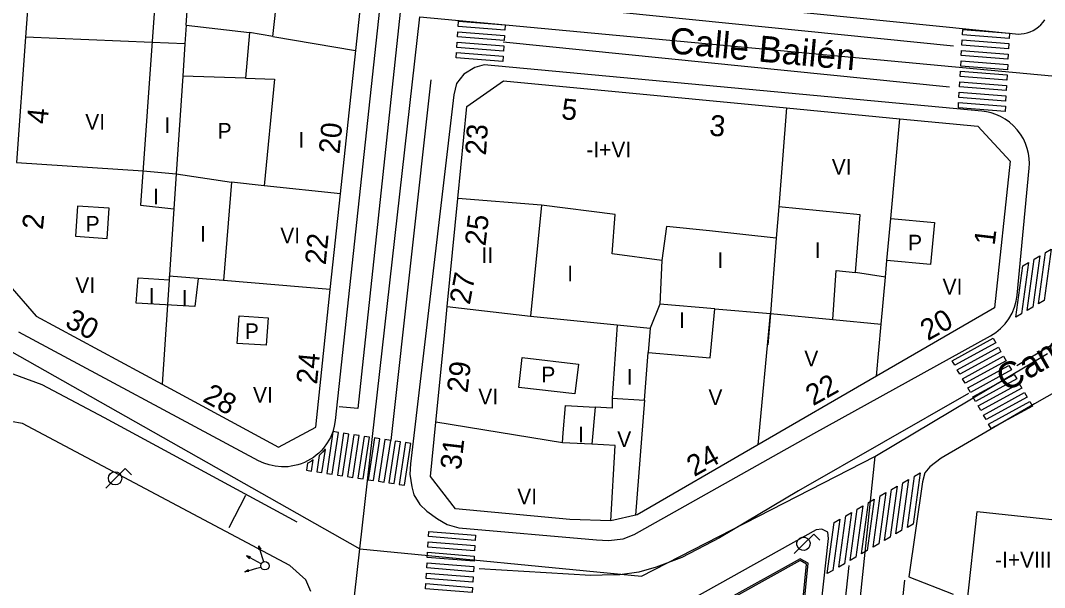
# Model space of a CAD drawing. Extents: x 282771 to 285132, y 4823109 to 4825496.
# Drawn here: x 283001.5 to 283099.5, y 4824148.8 to 4824203 of the extents above; entities that cross this region are included whole.
import ezdxf

# ---------------------------------------------------------------- set-up
doc = ezdxf.new("R2010")
doc.units = 0
for name, color, linetype in [('ACERA-BORDILLO', 7, 'Continuous'), ('ACERA-INTERIOR', 7, 'Continuous'), ('CALLE-EJE', 7, 'Continuous'), ('CALLE-TEXTO', 7, 'Continuous'), ('EDIFICIO', 7, 'Continuous'), ('FAROLA', 7, 'Continuous'), ('INTERIOR-EDIFICIO', 7, 'Continuous'), ('MEDIANERA', 7, 'Continuous'), ('NUM-LOCAL', 7, 'Continuous'), ('NUM-PORTAL', 7, 'Continuous'), ('PASO-PEATONES', 7, 'Continuous'), ('SEMAFORO', 7, 'Continuous'), ('SENAL-VIARIA', 7, 'Continuous'), ('TXT-ALTURA-EDIFICIO', 7, 'Continuous'), ('ZONA-VERDE', 7, 'Continuous')]:
    doc.layers.add(name, color=color, linetype=linetype)

msp = doc.modelspace()

# ---------------------------------------------------------------- linework, layer by layer
at = {"layer": 'ACERA-BORDILLO'}
for points in [[(283045.739, 4824295.551), (283031.636, 4824164.759), (283031.547, 4824164.236), (283031.394, 4824163.7), (283031.171, 4824163.16), (283030.874, 4824162.631), (283030.503, 4824162.125), (283030.289, 4824161.887), (283030.059, 4824161.66), (283029.812, 4824161.446), (283029.55, 4824161.248), (283029.274, 4824161.067), (283028.986, 4824160.905), (283028.688, 4824160.761), (283028.382, 4824160.638), (283028.07, 4824160.536), (283027.754, 4824160.454), (283027.436, 4824160.394), (283027.119, 4824160.355), (283026.492, 4824160.338), (283025.887, 4824160.397), (283025.317, 4824160.521), (283024.789, 4824160.702), (283024.309, 4824160.927), (283001.34, 4824173.227)], [(283048.805, 4824247.361), (283048.121, 4824246.234), (283047.775, 4824244.772), (283044.509, 4824211.272), (283044.479, 4824210.312), (283044.599, 4824209.222), (283045.329, 4824207.972), (283046.099, 4824207.262), (283047.069, 4824206.792), (283096.756, 4824201.744), (283097.027, 4824201.729), (283097.307, 4824201.739), (283097.594, 4824201.777), (283097.882, 4824201.844), (283098.168, 4824201.941), (283098.448, 4824202.069), (283098.715, 4824202.227), (283098.966, 4824202.413), (283099.197, 4824202.624), (283099.403, 4824202.856), (283099.582, 4824203.105)], [(283165.609, 4824204.325), (283115.561, 4824175.997), (283098.585, 4824166.359), (283089.637, 4824161.171), (283088.559, 4824160.345), (283088.077, 4824159.771), (283087.871, 4824158.922), (283086.542, 4824149.837), (283090.784, 4824148.176)], [(283093.538, 4824194.361), (283045.895, 4824198.774), (283044.999, 4824198.528), (283043.963, 4824197.895), (283043.26, 4824196.999), (283042.979, 4824195.927), (283038.851, 4824160.639), (283038.781, 4824159.638), (283038.974, 4824158.443), (283039.167, 4824157.652), (283039.729, 4824156.738), (283040.414, 4824156.088), (283041.415, 4824155.367), (283042.346, 4824154.823), (283043.474, 4824154.519), (283056.649, 4824153.353), (283057.789, 4824153.283), (283059.219, 4824153.443), (283060.259, 4824153.863), (283077.468, 4824163.542), (283094.368, 4824172.861), (283094.869, 4824173.177), (283095.338, 4824173.559), (283095.764, 4824174.002), (283096.135, 4824174.498), (283096.442, 4824175.035), (283096.678, 4824175.602), (283096.841, 4824176.185), (283096.932, 4824176.77), (283098.077, 4824188.911), (283098.1, 4824189.362), (283098.08, 4824189.828), (283098.014, 4824190.304), (283097.899, 4824190.783), (283097.734, 4824191.258), (283097.518, 4824191.721), (283097.253, 4824192.165), (283096.942, 4824192.581), (283096.589, 4824192.962), (283096.201, 4824193.303), (283095.784, 4824193.599), (283095.347, 4824193.847), (283094.896, 4824194.047), (283094.44, 4824194.198), (283093.985, 4824194.302), (283093.538, 4824194.361)], [(283029.299, 4824148.433), (283028.819, 4824149.543), (283027.308, 4824150.905), (283001.691, 4824164.492), (283000.576, 4824164.675), (282999.462, 4824164.518), (282998.465, 4824164.124), (282997.561, 4824163.403), (282996.958, 4824162.655), (282996.63, 4824161.868), (282996.473, 4824160.987)], [(283065.124, 4824027.983), (283078.872, 4824153.485), (283078.793, 4824154.089), (283078.229, 4824154.377), (283077.679, 4824154.325), (283062.443, 4824145.8), (283061.827, 4824145.433), (283060.647, 4824145.184), (283059.519, 4824145.184), (283039.531, 4824147.459)]]:
    msp.add_lwpolyline(points, dxfattribs=at)
at = {"layer": 'ACERA-INTERIOR'}
msp.add_lwpolyline([(283074.718, 4824128.752), (283076.928, 4824151.119), (283076.138, 4824151.541), (283061.389, 4824143.343)], dxfattribs=at)
at = {"layer": 'CALLE-EJE'}
for points in [[(283033.989, 4824152.512), (283039.739, 4824203.382)], [(283039.739, 4824203.382), (283102.648, 4824197.522)], [(282994.379, 4824174.892), (283033.989, 4824152.512)], [(283083.308, 4824161.332), (283099.818, 4824171.182)], [(283033.989, 4824152.512), (283060.952, 4824149.875), (283083.308, 4824161.332)], [(283083.308, 4824161.332), (283069.053, 4824025.318), (283068.049, 4823994.734)], [(283018.329, 4824013.574), (283033.989, 4824152.512)]]:
    msp.add_lwpolyline(points, dxfattribs=at)
at = {"layer": 'EDIFICIO'}
for points in [[(283000.309, 4824177.872), (283002.999, 4824174.762), (283015.079, 4824168.232), (283026.219, 4824162.222), (283029.779, 4824164.122), (283031.159, 4824177.302), (283032.129, 4824186.442), (283033.979, 4824203.712), (283034.509, 4824208.522), (283035.479, 4824217.292), (283036.419, 4824225.872), (283037.619, 4824236.722), (283038.723, 4824246.649), (283032.772, 4824247.414)], [(283003.569, 4824223.042), (283002.889, 4824213.642), (283001.999, 4824201.422), (283001.139, 4824189.442)], [(283083.458, 4824169.002), (283060.559, 4824155.763), (283058.029, 4824155.193), (283054.089, 4824155.303), (283043.169, 4824156.332), (283040.769, 4824159.402), (283041.279, 4824164.602), (283042.059, 4824172.562), (283042.359, 4824175.662), (283043.369, 4824186.002), (283044.239, 4824194.802), (283047.749, 4824197.262), (283074.848, 4824194.662), (283085.688, 4824193.622), (283093.158, 4824192.922), (283096.268, 4824189.572), (283094.748, 4824175.562), (283083.458, 4824169.002)], [(283092.118, 4824147.003), (283093.098, 4824156.062), (283106.218, 4824154.682), (283106.678, 4824159.062), (283115.678, 4824158.112), (283114.738, 4824149.203), (283110.068, 4824149.693), (283109.138, 4824140.883)]]:
    msp.add_lwpolyline(points, dxfattribs=at)
at = {"layer": 'FAROLA'}
for p, q in [((283011.539, 4824160.172), (283010.599, 4824159.242)), ((283012.129, 4824159.582), (283011.539, 4824160.172)), ((283010.599, 4824159.242), (283009.669, 4824158.302)), ((283077.446, 4824153.911), (283076.506, 4824152.981)), ((283078.036, 4824153.321), (283077.446, 4824153.911)), ((283076.506, 4824152.981), (283075.576, 4824152.041))]:
    msp.add_line(p, q, dxfattribs=at)
msp.add_circle((283010.559, 4824159.242), 0.637, dxfattribs=at)
msp.add_ellipse((283076.466, 4824152.981), major_axis=(0.621, -0.145), ratio=0.999983, dxfattribs=at)
at = {"layer": 'INTERIOR-EDIFICIO'}
for points in [[(283014.949, 4824212.732), (283013.005, 4824185.366), (283016.179, 4824185.002), (283015.725, 4824178.223)], [(283025.665, 4824201.492), (283026.529, 4824209.332)], [(283025.665, 4824201.492), (283023.419, 4824201.872), (283023.04, 4824197.501), (283025.819, 4824197.412), (283024.848, 4824187.218)], [(283024.848, 4824187.218), (283021.709, 4824187.552), (283020.95, 4824178.15), (283018.53, 4824178.351), (283018.209, 4824175.672), (283012.567, 4824175.993)], [(283006.959, 4824185.282), (283006.759, 4824182.402), (283009.789, 4824182.192), (283009.989, 4824185.072), (283006.959, 4824185.282)], [(283073.308, 4824175.012), (283079.288, 4824174.432), (283079.598, 4824179.102), (283081.448, 4824178.932), (283081.898, 4824184.442), (283074.108, 4824185.211), (283073.868, 4824182.212), (283067.468, 4824182.902), (283063.356, 4824183.339), (283062.899, 4824180.081), (283058.155, 4824180.71), (283058.441, 4824184.482), (283051.379, 4824185.362), (283050.325, 4824174.766), (283058.619, 4824173.932), (283058.159, 4824166.912), (283061.257, 4824166.732), (283061.614, 4824171.262), (283067.542, 4824170.777), (283067.981, 4824175.46), (283073.308, 4824175.012)], [(283088.998, 4824183.702), (283088.638, 4824179.702), (283084.458, 4824180.082), (283084.818, 4824184.082), (283088.998, 4824183.702)], [(283012.567, 4824175.993), (283012.779, 4824178.402), (283015.726, 4824178.222)], [(283015.749, 4824178.582), (283015.726, 4824178.222)], [(283025.209, 4824174.602), (283025.019, 4824171.962), (283022.259, 4824172.152), (283022.449, 4824174.792), (283025.209, 4824174.602)], [(283049.549, 4824170.802), (283054.919, 4824170.172), (283054.579, 4824167.312), (283049.209, 4824167.932), (283049.549, 4824170.802)], [(283053.389, 4824162.632), (283053.459, 4824163.582), (283053.689, 4824166.222), (283056.529, 4824166.051), (283056.199, 4824162.499), (283053.389, 4824162.632)]]:
    msp.add_lwpolyline(points, dxfattribs=at)
at = {"layer": 'MEDIANERA'}
for points in [[(283017.379, 4824202.592), (283017.909, 4824210.332)], [(283017.379, 4824202.592), (283017.249, 4824200.782)], [(283017.379, 4824202.592), (283023.42, 4824201.878)], [(283017.249, 4824200.782), (283014.109, 4824200.912), (283001.999, 4824201.422)], [(283017.249, 4824200.782), (283017.049, 4824197.692)], [(283025.665, 4824201.492), (283033.579, 4824200.152)], [(283017.049, 4824197.692), (283016.404, 4824188.353)], [(283023.04, 4824197.501), (283017.049, 4824197.692)], [(283074.848, 4824194.662), (283074.108, 4824185.211)], [(283084.818, 4824184.082), (283085.688, 4824193.622)], [(283001.139, 4824189.442), (283013.239, 4824188.662), (283016.404, 4824188.353)], [(283016.404, 4824188.353), (283016.179, 4824185.002)], [(283016.404, 4824188.353), (283021.709, 4824187.552)], [(283032.129, 4824186.442), (283024.848, 4824187.218)], [(283051.379, 4824185.362), (283043.369, 4824186.002)], [(283073.868, 4824182.212), (283073.308, 4824175.012)], [(283062.899, 4824180.081), (283062.729, 4824175.902)], [(283084.313, 4824178.472), (283084.458, 4824180.082)], [(283015.726, 4824178.222), (283015.57, 4824175.822)], [(283018.53, 4824178.351), (283015.749, 4824178.582)], [(283084.313, 4824178.472), (283081.448, 4824178.932)], [(283083.907, 4824173.972), (283084.313, 4824178.472)], [(283031.159, 4824177.302), (283020.95, 4824178.15)], [(283015.57, 4824175.822), (283015.079, 4824168.232)], [(283042.359, 4824175.662), (283050.325, 4824174.766)], [(283062.729, 4824175.902), (283061.799, 4824173.612)], [(283067.981, 4824175.46), (283062.729, 4824175.902)], [(283072.128, 4824162.432), (283073.308, 4824175.012), (283073.057, 4824172.023)], [(283079.288, 4824174.432), (283083.907, 4824173.972)], [(283058.619, 4824173.932), (283061.799, 4824173.612)], [(283061.799, 4824173.612), (283061.614, 4824171.262)], [(283083.458, 4824169.002), (283083.907, 4824173.972)], [(283058.159, 4824166.912), (283058.159, 4824165.952), (283056.529, 4824166.051)], [(283061.257, 4824166.732), (283060.391, 4824155.725)], [(283053.389, 4824162.632), (283041.279, 4824164.602)], [(283058.019, 4824155.193), (283058.429, 4824162.392), (283056.199, 4824162.499)]]:
    msp.add_lwpolyline(points, dxfattribs=at)
at = {"layer": 'PASO-PEATONES'}
for p, q in [((283031.394, 4824163.7), (283030.823, 4824159.714)), ((283031.347, 4824159.635), (283031.951, 4824163.626)), ((283031.397, 4824163.71), (283031.394, 4824163.7)), ((283031.951, 4824163.626), (283031.397, 4824163.71)), ((283032.446, 4824163.551), (283031.842, 4824159.56)), ((283032.336, 4824159.485), (283032.94, 4824163.476)), ((283032.94, 4824163.476), (283032.446, 4824163.551)), ((283033.435, 4824163.401), (283032.83, 4824159.41)), ((283033.325, 4824159.335), (283033.929, 4824163.326)), ((283033.929, 4824163.326), (283033.435, 4824163.401)), ((283034.423, 4824163.251), (283033.819, 4824159.261)), ((283034.313, 4824159.186), (283034.918, 4824163.176)), ((283034.918, 4824163.176), (283034.423, 4824163.251)), ((283035.412, 4824163.102), (283034.808, 4824159.111)), ((283035.302, 4824159.036), (283035.906, 4824163.027)), ((283035.906, 4824163.027), (283035.412, 4824163.102)), ((283036.401, 4824162.952), (283035.797, 4824158.961)), ((283036.323, 4824158.882), (283036.962, 4824162.867)), ((283036.962, 4824162.867), (283036.401, 4824162.952)), ((283037.389, 4824162.802), (283036.785, 4824158.812)), ((283037.28, 4824158.737), (283037.884, 4824162.727)), ((283037.884, 4824162.727), (283037.389, 4824162.802)), ((283038.378, 4824162.653), (283037.774, 4824158.662)), ((283038.268, 4824158.587), (283038.873, 4824162.578)), ((283038.873, 4824162.578), (283038.378, 4824162.653)), ((283030.359, 4824159.784), (283030.693, 4824161.994)), ((283028.977, 4824160.678), (283028.875, 4824160.009)), ((283029.37, 4824159.934), (283029.531, 4824160.997)), ((283029.531, 4824160.997), (283029.378, 4824160.897)), ((283030.102, 4824161.433), (283029.864, 4824159.859)), ((283028.875, 4824160.009), (283029.37, 4824159.934)), ((283029.864, 4824159.859), (283030.359, 4824159.784)), ((283030.823, 4824159.714), (283031.347, 4824159.635)), ((283031.842, 4824159.56), (283032.336, 4824159.485)), ((283032.83, 4824159.41), (283033.325, 4824159.335)), ((283033.819, 4824159.261), (283034.313, 4824159.186)), ((283034.808, 4824159.111), (283035.302, 4824159.036)), ((283035.797, 4824158.961), (283036.323, 4824158.882)), ((283036.785, 4824158.812), (283037.28, 4824158.737)), ((283037.774, 4824158.662), (283038.268, 4824158.587))]:
    msp.add_line(p, q, dxfattribs=at)
for points in [[(283047.869, 4824202.1), (283043.399, 4824202.455), (283043.427, 4824202.954), (283047.897, 4824202.599)], [(283047.813, 4824201.101), (283043.344, 4824201.456), (283043.372, 4824201.955), (283047.841, 4824201.6)], [(283096.159, 4824201.311), (283091.69, 4824201.666), (283091.718, 4824202.165), (283096.187, 4824201.81)], [(283047.757, 4824200.102), (283043.288, 4824200.457), (283043.315, 4824200.956), (283047.785, 4824200.602)], [(283096.103, 4824200.312), (283091.634, 4824200.667), (283091.662, 4824201.166), (283096.131, 4824200.811)], [(283047.701, 4824199.104), (283043.232, 4824199.458), (283043.26, 4824199.958), (283047.729, 4824199.603)], [(283096.047, 4824199.313), (283091.578, 4824199.668), (283091.606, 4824200.168), (283096.075, 4824199.813)], [(283095.991, 4824198.315), (283091.522, 4824198.67), (283091.55, 4824199.169), (283096.019, 4824198.814)], [(283095.935, 4824197.316), (283091.466, 4824197.671), (283091.494, 4824198.17), (283095.963, 4824197.815)], [(283095.879, 4824196.317), (283091.41, 4824196.672), (283091.438, 4824197.171), (283095.907, 4824196.817)], [(283095.823, 4824195.318), (283091.354, 4824195.673), (283091.382, 4824196.173), (283095.851, 4824195.818)], [(283095.768, 4824194.32), (283091.298, 4824194.675), (283091.326, 4824195.174), (283095.795, 4824194.819)], [(283099.527, 4824176.249), (283098.979, 4824175.933), (283099.65, 4824180.834), (283100.197, 4824181.15)], [(283098.431, 4824175.617), (283097.884, 4824175.301), (283098.554, 4824180.202), (283099.102, 4824180.518)], [(283097.336, 4824174.985), (283096.788, 4824174.669), (283097.458, 4824179.569), (283098.006, 4824179.885)], [(283090.945, 4824170.06), (283090.695, 4824170.493), (283094.629, 4824172.644), (283094.879, 4824172.211)], [(283091.446, 4824169.194), (283091.196, 4824169.627), (283095.129, 4824171.778), (283095.379, 4824171.345)], [(283091.946, 4824168.327), (283091.696, 4824168.761), (283095.629, 4824170.911), (283095.88, 4824170.478)], [(283092.446, 4824167.461), (283092.196, 4824167.894), (283096.13, 4824170.045), (283096.38, 4824169.612)], [(283092.946, 4824166.595), (283092.696, 4824167.028), (283096.63, 4824169.179), (283096.88, 4824168.746)], [(283093.446, 4824165.729), (283093.196, 4824166.162), (283097.13, 4824168.313), (283097.38, 4824167.88)], [(283093.947, 4824164.863), (283093.696, 4824165.296), (283097.63, 4824167.447), (283097.88, 4824167.013)], [(283094.447, 4824163.996), (283094.197, 4824164.429), (283098.13, 4824166.58), (283098.381, 4824166.147)], [(283086.963, 4824154.869), (283086.415, 4824154.553), (283087.085, 4824159.454), (283087.633, 4824159.77)], [(283085.867, 4824154.237), (283085.319, 4824153.921), (283085.989, 4824158.821), (283086.537, 4824159.138)], [(283083.675, 4824152.972), (283083.127, 4824152.656), (283083.797, 4824157.557), (283084.345, 4824157.873)], [(283084.771, 4824153.604), (283084.223, 4824153.288), (283084.893, 4824158.189), (283085.441, 4824158.505)], [(283081.484, 4824151.707), (283080.936, 4824151.391), (283081.606, 4824156.292), (283082.154, 4824156.608)], [(283082.579, 4824152.34), (283082.031, 4824152.024), (283082.702, 4824156.924), (283083.249, 4824157.241)], [(283080.388, 4824151.075), (283079.84, 4824150.759), (283080.51, 4824155.66), (283081.058, 4824155.976)], [(283079.292, 4824150.443), (283078.744, 4824150.127), (283079.414, 4824155.027), (283079.962, 4824155.344)], [(283045.038, 4824153.309), (283040.569, 4824153.664), (283040.597, 4824154.163), (283045.066, 4824153.808)], [(283044.982, 4824152.31), (283040.513, 4824152.665), (283040.541, 4824153.164), (283045.01, 4824152.809)], [(283044.926, 4824151.311), (283040.457, 4824151.666), (283040.485, 4824152.166), (283044.954, 4824151.811)], [(283044.87, 4824150.313), (283040.401, 4824150.668), (283040.429, 4824151.167), (283044.898, 4824150.812)], [(283044.814, 4824149.314), (283040.345, 4824149.669), (283040.373, 4824150.168), (283044.842, 4824149.813)], [(283044.758, 4824148.315), (283040.289, 4824148.67), (283040.317, 4824149.17), (283044.786, 4824148.815)]]:
    msp.add_lwpolyline(points, close=True, dxfattribs=at)
for points in [[(283030.658, 4824161.999), (283030.434, 4824161.749), (283030.194, 4824161.513), (283030.102, 4824161.433)], [(283030.693, 4824161.994), (283030.658, 4824161.999)], [(283029.378, 4824160.897), (283029.079, 4824160.727), (283028.977, 4824160.678)]]:
    msp.add_lwpolyline(points, dxfattribs=at)
at = {"layer": 'SEMAFORO'}
for p, q in [((283024.678, 4824151.643), (283024.337, 4824152.793)), ((283024.349, 4824152.4), (283024.337, 4824152.793)), ((283024.541, 4824152.457), (283024.337, 4824152.793)), ((283024.21, 4824151.253), (283023.153, 4824151.827)), ((283023.435, 4824151.545), (283023.153, 4824151.827)), ((283023.543, 4824151.744), (283023.153, 4824151.827)), ((283024.139, 4824150.648), (283024.522, 4824150.762)), ((283024.558, 4824151.064), (283024.21, 4824151.253)), ((283024.792, 4824151.259), (283024.678, 4824151.643)), ((283022.988, 4824150.307), (283024.139, 4824150.648)), ((283022.988, 4824150.307), (283023.324, 4824150.511)), ((283023.381, 4824150.319), (283022.988, 4824150.307))]:
    msp.add_line(p, q, dxfattribs=at)
msp.add_circle((283024.906, 4824150.876), 0.4, dxfattribs=at)
at = {"layer": 'SENAL-VIARIA'}
for points in [[(283041.078, 4824250.606), (283042.835, 4824250.406), (283033.798, 4824165.909), (283032.002, 4824166.085)], [(283090.836, 4824200.577), (283048.123, 4824204.883)], [(283090.44, 4824196.652), (283047.727, 4824200.957)], [(283040.783, 4824197.347), (283036.962, 4824162.871)], [(283106.562, 4824175.749), (283096.885, 4824170.005)], [(282999.163, 4824169.824), (283003.539, 4824168.217), (283009.522, 4824165.044), (283027.951, 4824155.083)], [(283092.258, 4824167.364), (283075.997, 4824158.045)], [(283023.053, 4824157.613), (283021.446, 4824154.52)], [(283075.997, 4824158.045), (283068.441, 4824153.558), (283064.828, 4824151.67), (283062.378, 4824150.747), (283060.692, 4824150.264), (283058.885, 4824150.023), (283058.283, 4824150.023), (283056.115, 4824149.943), (283045.435, 4824150.586)], [(283066.381, 4824023.247), (283066.96, 4824025.145), (283067.522, 4824027.763), (283067.856, 4824031.067), (283080.845, 4824150.916)], [(283075.295, 4824049.799), (283086.173, 4824149.499)]]:
    msp.add_lwpolyline(points, dxfattribs=at)
at = {"layer": 'ZONA-VERDE'}
msp.add_lwpolyline([(283074.583, 4824128.913), (283076.769, 4824151.034), (283076.139, 4824151.37), (283061.53, 4824143.25)], dxfattribs=at)

# ---------------------------------------------------------------- texts
at = {"layer": 'CALLE-TEXTO'}
for s, rotation, p in [('Calle Bailén', 354.67827, (283063.571, 4824199.907)), ('Camino de la Fábrica de Loza', 30.00597, (283095.858, 4824167.452))]:
    msp.add_text(s, height=2.5, rotation=rotation, dxfattribs=at).set_placement(p)
at = {"layer": 'NUM-LOCAL'}
for s, rotation, p in [('23', 86.18954, (283046.069, 4824190.097)), ('30', 332.18078, (283005.658, 4824173.798)), ('20', 29.22004, (283088.367, 4824172.354)), ('28', 331.07077, (283018.849, 4824166.661))]:
    msp.add_text(s, height=2, rotation=rotation, dxfattribs=at).set_placement(p)
at = {"layer": 'NUM-PORTAL'}
for s, rotation, p in [('5', 354.38004, (283053.233, 4824193.603)), ('4', 84.51004, (283004.085, 4824193.069)), ('3', 354.37972, (283067.405, 4824192.042)), ('20', 84.51004, (283032.043, 4824190.214)), ('2', 84.51004, (283003.646, 4824182.974)), ('25', 83.34004, (283046.02, 4824181.399)), ('22', 84.51004, (283030.727, 4824179.607)), ('1', 83.32004, (283094.772, 4824181.476)), ('27', 79.32698, (283044.515, 4824175.781)), ('24', 84.51004, (283029.894, 4824168.182)), ('29', 83.34004, (283044.301, 4824167.36)), ('22', 29.21935, (283077.387, 4824166.127)), ('31', 83.34004, (283043.66, 4824159.99)), ('24', 29.22004, (283066.01, 4824159.358))]:
    msp.add_text(s, height=2, rotation=rotation, dxfattribs=at).set_placement(p)
at = {"layer": 'TXT-ALTURA-EDIFICIO'}
for s, rotation, p in [('VI', 0.00004, (283007.709, 4824192.592)), ('I', 0.00004, (283015.298, 4824192.252)), ('P', 0.00004, (283020.383, 4824191.722)), ('I', 0.00004, (283028.128, 4824190.862)), ('-I+VI', 0.00004, (283055.678, 4824189.94)), ('VI', 359.99963, (283079.179, 4824188.292)), ('I', 0.00004, (283014.208, 4824185.432)), ('P', 0.00004, (283007.748, 4824182.828)), ('I', 0.00004, (283018.698, 4824181.872)), ('VI', 0.00004, (283026.379, 4824181.722)), ('P', 359.99997, (283086.483, 4824181.032)), ('II', 359.99972, (283045.649, 4824179.843)), ('I', 359.99965, (283077.537, 4824180.322)), ('I', 0.00004, (283068.217, 4824179.342)), ('I', 0.00004, (283053.855, 4824178.066)), ('VI', 0.00004, (283006.759, 4824176.972)), ('VI', 0.00004, (283089.789, 4824176.822)), ('I', 0.00004, (283013.778, 4824175.952)), ('I', 0.00004, (283016.948, 4824175.752)), ('I', 0.00004, (283064.547, 4824173.632)), ('P', 0.00004, (283022.986, 4824172.558)), ('V', 359.99966, (283076.55, 4824169.952)), ('P', 0.00004, (283051.373, 4824168.412)), ('I', 0.00004, (283059.537, 4824168.202)), ('VI', 0.00004, (283023.769, 4824166.472)), ('VI', 0.00004, (283045.339, 4824166.322)), ('V', 0.00004, (283067.37, 4824166.252)), ('I', 0.00004, (283054.888, 4824162.692)), ('V', 0.00004, (283058.64, 4824162.232)), ('VI', 0.00004, (283049.069, 4824156.762)), ('-I+VIII', 0.00004, (283094.806, 4824150.713))]:
    msp.add_text(s, height=1.5, rotation=rotation, dxfattribs=at).set_placement(p)

doc.saveas('drawing.dxf')
